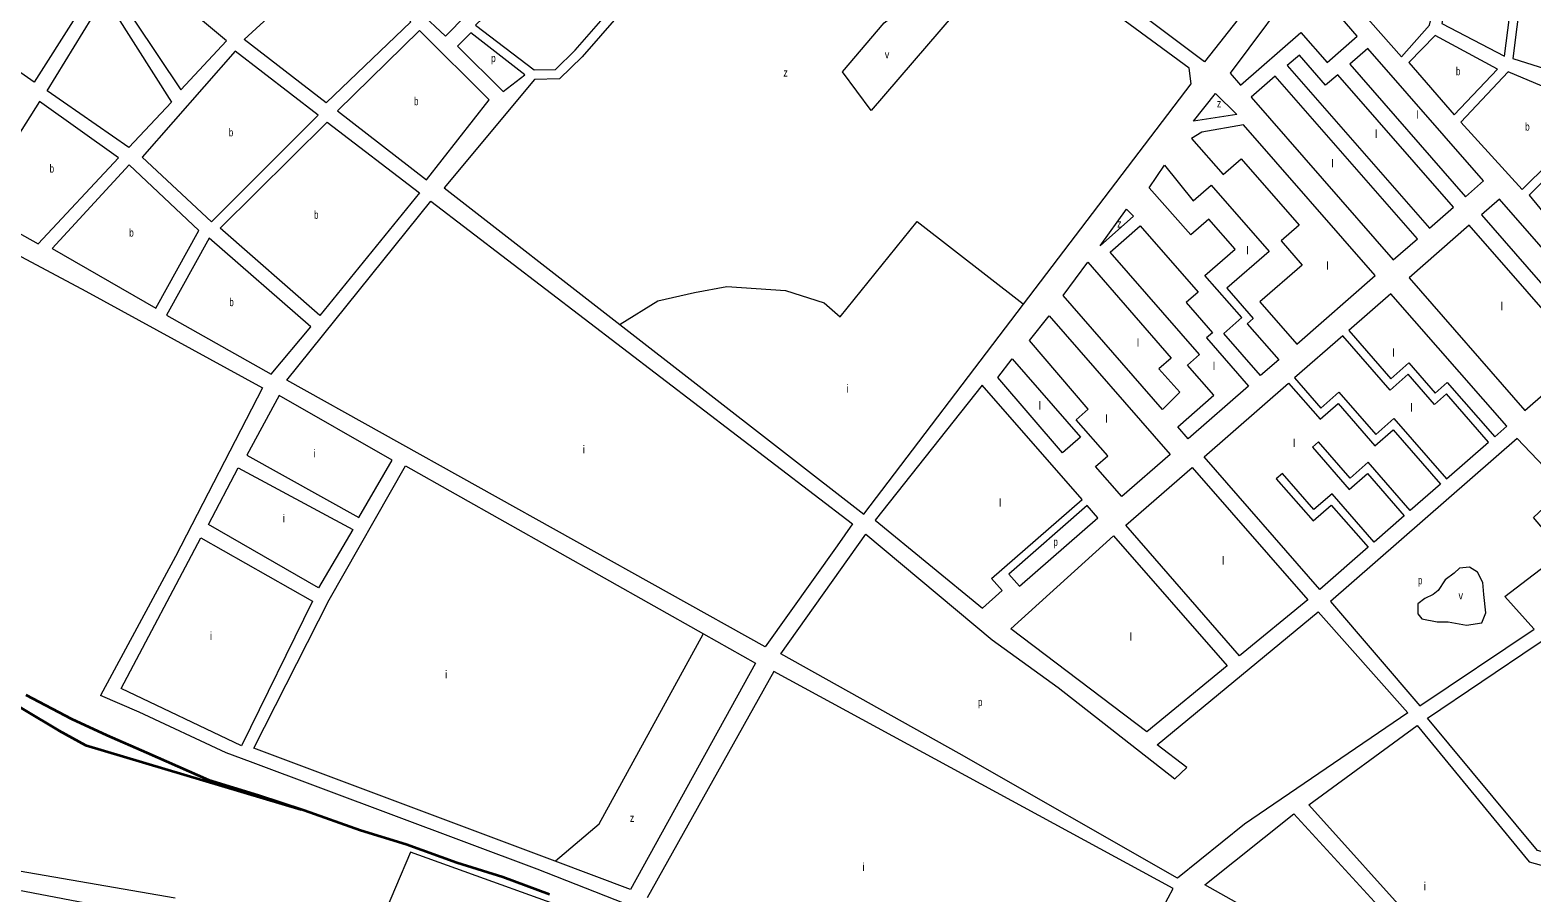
# Model space of a CAD drawing. Extents: x 639657 to 671642, y 222838 to 252123.
# Drawn here: x 657088 to 658965, y 235581 to 236660 of the extents above; entities that cross this region are included whole.
import ezdxf

# ---------------------------------------------------------------- set-up
doc = ezdxf.new("R2010")
doc.units = 0
doc.header["$LTSCALE"] = 4
for name, color, linetype, lineweight in [('1', 7, 'Continuous', 13), ('15', 7, 'Continuous', 13), ('21', 7, 'Continuous', 13), ('57', 7, 'Continuous', 35)]:
    doc.layers.add(name, color=color, linetype=linetype, lineweight=lineweight)
doc.layers.add('7', color=7, linetype='Continuous')

msp = doc.modelspace()

# ---------------------------------------------------------------- linework, layer by layer
at = {"layer": '1'}
for p, q in [((657605.75, 236462.78), (657825.419, 236291.98)), ((658824.69, 235815.19), (658967.857, 235910.883)), ((658406.1, 235380.87), (658516.87, 235586.85))]:
    msp.add_line(p, q, dxfattribs=at)
for points in [[(658329.867, 236317.332), (658539.21, 236592.55), (658536.53, 236612.24), (658065.97, 236958.54), (657930.86, 237077.69), (657766.4, 236907.11), (657847.52, 236820.47), (657860.07, 236747.72), (657844.01, 236702.2), (657778.2, 236626.44), (657749.87, 236598.88), (657718.73, 236598.11), (657605.75, 236462.78)], [(658603.967, 236681.306), (658556.01, 236620.14), (658397.94, 236739.153), (658457.142, 236808.056)], [(656773.33, 236275.71), (656886.23, 236486.39), (656961.44, 236443.15), (656959.39, 236439.34), (657158.21, 236333.33), (657378.83, 236212.52), (657270.12, 236001.89), (657176.314, 235828.16)], [(657825.419, 236291.98), (658130.28, 236054.94), (658329.867, 236317.332)], [(659005.829, 236087.095), (658946.65, 236149.55), (658713.13, 235945.66), (658824.69, 235815.19)], [(657368.18, 235762.13), (657462.15, 235947.53), (657557.32, 236115.28), (657929.716, 235905.201)], [(659303.338, 235466.09), (659223.63, 235449.61), (659148.63, 235440.62), (659014.19, 235623.16), (658971.91, 235634.53), (658834.4, 235799.61), (658970.44, 235891.48), (659112.36, 235986.01), (659206.816, 235879.369)], [(657929.716, 235905.201), (657994.81, 235868.48), (657838.76, 235585.76), (657744.428, 235621.115), (657368.18, 235762.13)], [(658516.87, 235586.85), (658017.87, 235858.04), (657859.39, 235575.31)], [(657721.89, 235611.16), (657363.888, 235745.175), (657333.502, 235756.577), (657224.619, 235807.256), (657176.314, 235828.16)], [(656309.705, 235813.299), (656445.06, 235807.97), (657053.16, 235612.8), (657269.75, 235574.98)], [(657194.55, 235375.68), (657263.9, 235551.99), (657166.35, 235566.78), (657055.12, 235588.31), (657016.883, 235600.33), (656903.413, 235635.999)], [(657816.457, 235541.231), (657831.17, 235567.96), (657721.89, 235611.16)]]:
    msp.add_lwpolyline(points, dxfattribs=at)
for points in [[(657645.03, 236665.92), (657718.43, 236610.11), (657744.87, 236610.76), (657769.405, 236634.627), (657833.45, 236708.34), (657846.67, 236745.83), (657780.27, 236737.69), (657718.84, 236789.54), (657677.19, 236748.54), (657648.3, 236772.33), (657568.94, 236852.54), (657485.02, 236771.49), (657575.35, 236682.42), (657607.57, 236652.19), (657658.84, 236704.58), (657672.06, 236692.04)], [(656991.86, 236665.75), (657092.13, 236844.43), (657108.46, 236835.7), (657197.35, 236761.1), (657172.15, 236716.43), (657264.99, 236569.95), (657211.62, 236513.3), (657109.94, 236583.82), (657166.19, 236675.46), (657145.23, 236676.01), (657093.55, 236594.69)], [(657458.4, 236568.86), (657355.97, 236647.95), (657474.63, 236757.26), (657564.37, 236670.33)], [(657333.98, 236646.33), (657211.64, 236748.57), (657190.47, 236714.2), (657276.8, 236585.03)], [(658746.8, 236652.11), (658679.87, 236729.68), (658587.77, 236606.18), (658600.92, 236591.11), (658676.25, 236656.88), (658709.13, 236619.22)], [(658849.54, 236720.4), (658776.24, 236732.18), (658750.5, 236684.62), (658801.93, 236626.27), (658836.94, 236665.83)], [(658930.85, 236627.34), (658940.71, 236705.48), (658862.51, 236717.5), (658852.53, 236668.04)], [(659091.44, 236682.156), (658950.96, 236704.13), (658941.14, 236624.37), (659060.97, 236586.25)], [(657661.89, 236572.85), (657574.85, 236659.31), (657472.61, 236559.01), (657583.82, 236472.61)], [(657622.44, 236639.81), (657679.69, 236583.29), (657706.79, 236604.15), (657639.25, 236656.48)], [(658922.13, 236611), (658844.24, 236653.11), (658811.24, 236619.52), (658867.69, 236553.77)], [(657448.58, 236553.57), (657344.51, 236633.7), (657228.58, 236500.83), (657314.94, 236420.26)], [(658866.99, 236438.44), (658722.29, 236604.15), (658707.22, 236591), (658674.34, 236628.66), (658659.27, 236615.51), (658836.85, 236412.13)], [(658904.65, 236471.32), (658759.95, 236637.04), (658737.35, 236617.31), (658882.05, 236451.59)], [(658935.11, 236607.56), (658875.97, 236544.84), (658952.76, 236460.8), (659051.86, 236558.36)], [(658821.79, 236398.97), (658644.21, 236602.35), (658614.07, 236576.05), (658791.66, 236372.66)], [(657199.06, 236500.09), (657100.06, 236570.68), (657016.35, 236438.61), (657098.6, 236392.85)], [(658542.13, 236546.1), (658569.59, 236580.64), (658596.03, 236554.44)], [(657575.1, 236456.28), (657450.55, 236303.31), (657325.87, 236412.47), (657459.54, 236544.71)], [(658625.1, 236320.16), (658671.14, 236267.43), (658769.06, 236352.93), (658604.63, 236541.25), (658552.53, 236532.41), (658539.7, 236524.38), (658579.17, 236479.19), (658601.76, 236498.92), (658674.11, 236416.06), (658651.52, 236396.33), (658677.83, 236366.2)], [(658991.802, 236416.418), (659087.021, 236507.893), (659056.635, 236547.169), (658961.679, 236453.413)], [(657299.34, 236409.48), (657212.17, 236491.29), (657115.89, 236386.93), (657245.66, 236312.18)], [(658648.54, 236247.7), (658625.94, 236227.97), (658579.9, 236280.69), (658602.5, 236300.43), (658556.46, 236353.15), (658594.12, 236386.04), (658561.24, 236423.7), (658538.64, 236403.97), (658486.58, 236462.54), (658505.75, 236490.95), (658541.5, 236446.3), (658564.1, 236466.03), (658636.45, 236383.17), (658583.72, 236337.13), (658616.61, 236299.47), (658609.08, 236292.89)], [(658096.79, 236015.1), (658006.94, 235889.13), (657409.06, 236222.24), (657589.33, 236445.89), (658116.18, 236042.72)], [(659069.08, 236283.01), (658924.38, 236448.72), (658901.78, 236428.99), (659046.48, 236263.28)], [(658425.53, 236390.11), (658458.53, 236435.98), (658467.29, 236427.15)], [(657439.08, 236289.06), (657312.23, 236399.78), (657258.77, 236303.37), (657389.54, 236229.82)], [(658535.55, 236149.04), (658522.4, 236164.11), (658567.59, 236203.57), (658534.71, 236241.23), (658549.77, 236254.39), (658437.96, 236382.44), (658475.62, 236415.33), (658547.97, 236332.47), (658532.91, 236319.31), (658565.79, 236281.65), (658558.26, 236275.07), (658610.88, 236214.81)], [(658886.72, 236415.84), (658811.39, 236350.07), (658956.09, 236184.35), (659031.42, 236250.12)], [(658503.51, 236185.8), (658379.04, 236328.29), (658410.23, 236369.85), (658514.02, 236249.72), (658498.95, 236236.56), (658524.98, 236207.28)], [(658788.79, 236330.34), (658736.06, 236284.29), (658788.68, 236224.03), (658811.28, 236243.77), (658844.17, 236206.1), (658859.23, 236219.26), (658918.43, 236151.46), (658933.49, 236164.62)], [(658512.95, 236129.31), (658452.69, 236076.69), (658419.8, 236114.35), (658434.87, 236127.51), (658395.41, 236172.7), (658410.47, 236185.86), (658336.98, 236271.73), (658361.68, 236302.56)], [(658728.53, 236277.72), (658668.27, 236225.1), (658701.16, 236187.44), (658723.75, 236207.17), (658769.8, 236154.44), (658792.39, 236174.17), (658858.16, 236098.85), (658910.89, 236144.89), (658858.28, 236205.15), (658843.21, 236191.99), (658810.32, 236229.66), (658787.73, 236209.92)], [(658378.43, 236131.33), (658297.43, 236225.42), (658315.53, 236248.99), (658401.03, 236151.06)], [(658302.99, 235959.26), (658289.84, 235974.32), (658402.83, 236072.98), (658277.86, 236216.1), (658144.31, 236047.36), (658278.33, 235937.38)], [(658760.24, 236013.34), (658699.98, 235960.72), (658555.28, 236126.44), (658660.74, 236218.52), (658700.2, 236173.33), (658722.8, 236193.06), (658768.84, 236140.33), (658791.44, 236160.06), (658850.63, 236092.27), (658812.97, 236059.38), (658760.35, 236119.64), (658737.75, 236099.91), (658698.29, 236145.11), (658690.76, 236138.53), (658736.8, 236085.8), (658759.4, 236105.53), (658805.44, 236052.81), (658767.77, 236019.92), (658715.16, 236080.18), (658692.56, 236060.45), (658653.09, 236105.64), (658645.56, 236099.07), (658691.6, 236046.34), (658714.2, 236066.07)], [(657540.7, 236122.48), (657399.73, 236203.19), (657359.33, 236128.42), (657499.09, 236050.56)], [(657448.98, 235962.49), (657311.48, 236041.77), (657348.42, 236112.77), (657491.63, 236035.6)], [(658684.91, 235947.57), (658599.77, 235877.84), (658457.36, 236040.94), (658540.22, 236113.29)], [(658311.48, 235979.94), (658324.64, 235964.88), (658422.56, 236050.38), (658409.41, 236065.45)], [(657202.24, 235836.91), (657301.59, 236025.16), (657441.35, 235946.11), (657352.39, 235765.18)], [(658518.68, 235723.81), (658533.74, 235737.94), (658496.5, 235766.46), (658698.07, 235932.5), (658809.7, 235806.61), (658606.02, 235667.09), (658522.3, 235599.92), (658249.26, 235755.41), (658026.65, 235880.17), (658132.48, 236029.9), (658290.55, 235897.84), (658372.96, 235838.05)], [(658584.29, 235865.16), (658483.72, 235782.79), (658314.04, 235911.33), (658442.29, 236027.78)], [(659130.12, 235438.4), (659121.65, 235437.38), (658954.1, 235404.2), (658865.56, 235419.16), (658865.56, 235420.23), (658779.19, 235465.86), (658556.25, 235591.3), (658667.38, 235680.34), (658809.29, 235525.13), (658824.22, 235538.07), (658686.2, 235691.5), (658821.5, 235790.78), (658961.32, 235620.17), (659003.62, 235608.71)]]:
    msp.add_lwpolyline(points, close=True, dxfattribs=at)
at = {"layer": '15'}
msp.add_lwpolyline([(658155.66, 236668.86), (658245.54, 236740.78), (658277.61, 236720.62), (658139.17, 236559.52), (658103.44, 236607.9)], close=True, dxfattribs=at)
at = {"layer": '21'}
for points in [[(657825.419, 236291.98), (657825.919, 236292.293), (657872.852, 236321.646), (657918.431, 236331.782), (657958.945, 236339.384), (658032.377, 236334.316), (658080.488, 236319.112), (658100.745, 236301.374), (658196.967, 236420.47), (658329.367, 236317.72), (658329.867, 236317.332)], [(658967.857, 235910.883), (658967.409, 235911.383), (658931.294, 235951.693), (659003.46, 236007.44), (658966.744, 236050.517), (659005.329, 236086.627), (659005.829, 236087.095)], [(657744.428, 235621.115), (657744.928, 235621.54), (657799.418, 235667.89), (657929.441, 235904.701), (657929.716, 235905.201)], [(657816.457, 235541.231), (657815.538, 235541.564), (657563.928, 235632.415), (657526.413, 235543.925), (657526.201, 235543.425)]]:
    msp.add_lwpolyline(points, dxfattribs=at)
msp.add_lwpolyline([(658856.711, 235972.772), (658847.733, 235959.295), (658841.402, 235954.227), (658831.274, 235949.159), (658822.411, 235942.824), (658822.411, 235930.155), (658827.475, 235923.82), (658846.467, 235920.019), (658860.393, 235920.019), (658883.183, 235916.218), (658902.174, 235918.752), (658907.238, 235931.422), (658904.706, 235954.227), (658903.44, 235969.431), (658897.11, 235982.1), (658886.981, 235988.435), (658874.32, 235987.168), (658867.99, 235980.833)], close=True, dxfattribs=at)
at = {"layer": '57'}
for points in [[(655194.015, 238248.902), (655292.399, 238244.46), (655355.87, 238224.139), (655419.342, 238165.715), (655432.037, 238114.912), (655376.181, 237721.189), (655353.332, 237576.401), (655353.332, 237457.014), (655373.643, 237378.269), (655406.648, 237332.547), (655597.063, 237136.955), (656008.36, 236697.51), (656070.563, 236632.736), (656288.906, 236411.743), (656545.331, 236205.991), (656771.291, 236025.64), (656852.535, 235959.596), (656992.172, 235863.071), (657124.194, 235784.326), (657157.833, 235765.91), (657427.225, 235685.806)], [(657082.978, 235828.897), (657140.058, 235798.932), (657184.492, 235778.611), (657234, 235757.02), (657311.435, 235722.728), (657373.637, 235703.677), (657430.762, 235684.626), (657501.213, 235659.86), (657558.338, 235642.079), (657621.809, 235619.217), (657678.934, 235601.436), (657737.328, 235579.845)]]:
    msp.add_lwpolyline(points, dxfattribs=at)

# ---------------------------------------------------------------- texts
at = {"layer": '7'}
for s, width, p in [('p', 0.75, (657664.552, 236619.885)), ('v', 0.85, (658156.363, 236624.596)), ('z', 0.8, (658029.755, 236601.791)), ('b', 0.75, (658869.992, 236603.44)), ('b', 0.75, (657568.109, 236565.96)), ('z', 0.8, (658571.439, 236563.37)), ('b', 0.75, (657336.66, 236526.98)), ('b', 0.75, (658956.504, 236534.18)), ('b', 0.75, (657112.798, 236481.765)), ('b', 0.75, (657443.18, 236424.01)), ('z', 0.8, (658446.709, 236413.045)), ('b', 0.75, (657212.308, 236401.735)), ('b', 0.75, (657337.349, 236314.8)), ('p', 0.75, (658367.025, 236015.165)), ('p', 0.75, (658822.568, 235967.167)), ('v', 0.85, (658873.211, 235948.162)), ('p', 0.75, (658272.785, 235814.91)), ('z', 0.8, (657837.986, 235670.157))]:
    msp.add_text(s, height=10, dxfattribs=dict(at, width=width)).set_placement(p)
for s, p in [('l', (658820.73, 236549.221)), ('l', (658768.821, 236525.148)), ('l', (658714.38, 236488.406)), ('l', (658608.03, 236379.447)), ('l', (658708.05, 236360.442)), ('l', (658925.815, 236309.763)), ('l', (658471.294, 236264.152)), ('l', (658790.345, 236251.483)), ('l', (658566.249, 236235.012)), ('i', (658108.096, 236206.826)), ('l', (658348.484, 236185.6)), ('l', (658813.134, 236183.066)), ('l', (658432.045, 236169.13)), ('i', (657778.917, 236130.808)), ('l', (658666.269, 236138.722)), ('i', (657442.141, 236125.74)), ('l', (658299.107, 236063.971)), ('i', (657404.158, 236044.654)), ('l', (658577.644, 235991.754)), ('i', (657313.001, 235897.685)), ('l', (658462.388, 235896.622)), ('i', (657606.731, 235849.54)), ('i', (658128.354, 235608.815)), ('i', (658829.76, 235584.742))]:
    msp.add_text(s, height=10, dxfattribs=at).set_placement(p)

doc.saveas('drawing.dxf')
